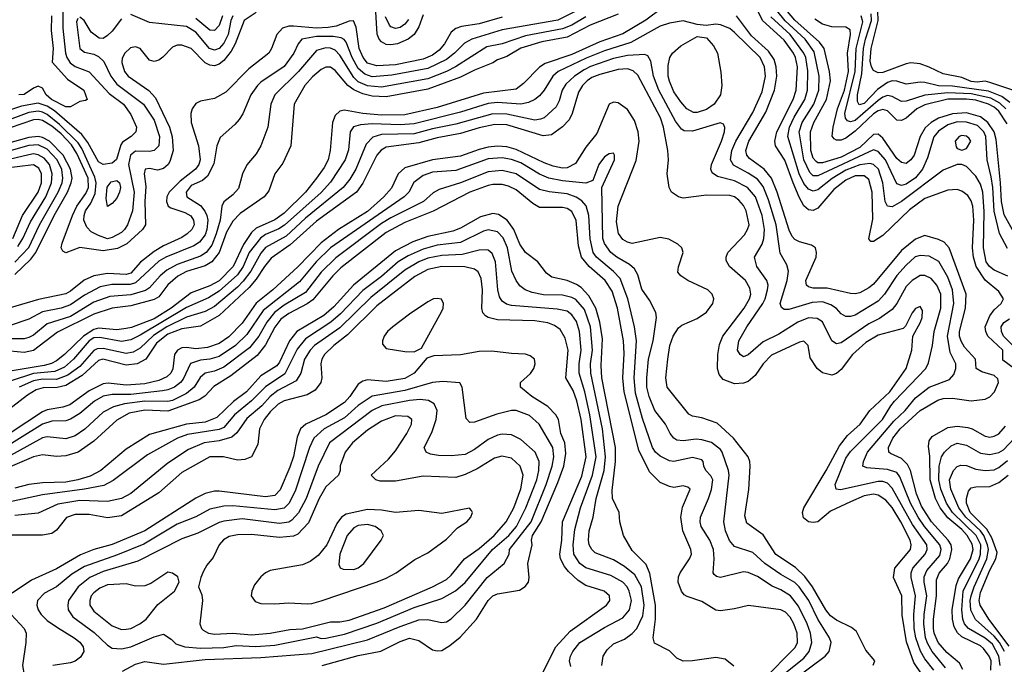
# Model space of a CAD drawing. Header units: inches. Extents: x 1793402 to 1900366, y 320852 to 470679.
# Tile 421 of 604: x 1840571 to 1844813, y 453995 to 456774. Entities that reach past the tile are written whole.
import ezdxf

# ---------------------------------------------------------------- set-up
doc = ezdxf.new("R2010")
doc.units = ezdxf.units.IN
doc.header["$MEASUREMENT"] = 0
doc.layers.add('B8445', color=7, linetype='Continuous')

msp = doc.modelspace()

# ---------------------------------------------------------------- linework, layer by layer
at = {"layer": 'B8445', "color": 4}
for points, elevation in [([(1843410, 456877.2), (1843268.4, 456771.6), (1843170, 456712.4), (1843070, 456677.6), (1842950, 456623.1), (1842834.8, 456585.2), (1842810, 456569.5), (1842742, 456498), (1842710, 456474), (1842570, 456457.2), (1842370, 456394.5), (1842230, 456363.1), (1842130, 456361.6), (1842049.8, 456369.8), (1841970, 456384.2), (1841950, 456379.5), (1841930, 456361.2), (1841918.4, 456330), (1841908.4, 456210), (1841899.5, 456170), (1841883, 456137), (1841850.4, 456090), (1841803.1, 456030), (1841710, 455939.7), (1841670, 455911), (1841590, 455874.7), (1841570, 455855.8), (1841534.8, 455805.2), (1841490.2, 455710), (1841430, 455648.6), (1841390, 455626.4), (1841310, 455596.9), (1841223.6, 455530), (1841150, 455484), (1841053, 455447), (1841030, 455442.2), (1840990, 455437.2), (1840910, 455443.5), (1840890, 455439), (1840845.5, 455410), (1840764.2, 455330), (1840730, 455302.7), (1840708.6, 455291.4), (1840677.2, 455282.8), (1840530, 455259.3)], 364), ([(1842310, 456795.1), (1842290, 456742.7), (1842270.4, 456710), (1842244.9, 456690), (1842198.8, 456670), (1842170, 456664.7), (1842150, 456666.9), (1842130, 456678.4), (1842120.5, 456690), (1842111.1, 456711.1), (1842103.7, 456830)], 336), ([(1844855.3, 455270), (1844806.3, 455306.3), (1844806.6, 455350), (1844742.4, 455410), (1844733, 455430), (1844731.2, 455450), (1844750, 455498), (1844770, 455523.8), (1844799.3, 455550), (1844809.3, 455570), (1844790, 455602.7), (1844730, 455651.5), (1844692.1, 455710), (1844680.8, 455750), (1844676.1, 455790), (1844682.3, 455910), (1844676.9, 455970), (1844670, 455993.2), (1844656.4, 456016.4), (1844630, 456035.1), (1844610, 456042), (1844570, 456038.4), (1844470, 456003.5), (1844405.3, 455954.7), (1844290, 455842.9), (1844250, 455817.2), (1844238, 455818), (1844229.3, 455829.3), (1844246.1, 455913.9), (1844244.4, 456030), (1844230, 456085.2), (1844210, 456100.5), (1844170, 456100.4), (1844130, 456082.2), (1844078.3, 456041.7), (1844010, 455961.6), (1843990, 455951.6), (1843970, 455954), (1843950, 455972), (1843929, 456009), (1843903.5, 456070), (1843868.1, 456168.1), (1843828, 456230), (1843825.1, 456250), (1843832.4, 456290), (1843903.5, 456430), (1843916.8, 456470), (1843921.4, 456570), (1843913.3, 456610), (1843904.2, 456630), (1843865.1, 456685.1), (1843771, 456770), (1843730, 456855.6)], 356), ([(1844862.8, 455842.8), (1844811.9, 455931.9), (1844800.7, 455990), (1844797, 456070), (1844777.5, 456257.5), (1844769.8, 456290), (1844742.3, 456330), (1844710, 456354.6), (1844650, 456371.5), (1844590, 456367.9), (1844530, 456348.7), (1844497.6, 456330), (1844472, 456308), (1844450.3, 456270), (1844424.4, 456190), (1844410, 456169.4), (1844390, 456154.5), (1844370, 456157.6), (1844350, 456175.6), (1844290, 456263.6), (1844270, 456279.7), (1844250, 456278.9), (1844190, 456222.2), (1844110, 456181), (1844030, 456156.8), (1844010, 456157.4), (1844002.5, 456162.5), (1843990, 456177), (1843979.8, 456210), (1843978, 456290), (1843992, 456330), (1844046.6, 456430), (1844063.9, 456510), (1844059.8, 456550), (1844036.9, 456650), (1844017, 456677), (1843911, 456771), (1843856.6, 456836.6)], 344), ([(1840756.5, 456810), (1840757.5, 456737.5), (1840767.9, 456630), (1840774.6, 456610), (1840788.4, 456588.4), (1840810, 456572), (1840870, 456548.2), (1840956.2, 456456.2), (1841018, 456410), (1841050, 456364.7), (1841074, 456310), (1841071, 456290), (1841051, 456270), (1841014.6, 456245.4), (1841006.1, 456233.9), (1840988.8, 456171.2), (1840970, 456155.6), (1840930, 456149.6), (1840910, 456160.7), (1840864, 456244), (1840839, 456279), (1840720.5, 456380.5), (1840690, 456400.3), (1840650, 456413.8), (1840579.3, 456400.7), (1840413.5, 456346.5)], 328), ([(1842990, 456822), (1842890, 456770.9), (1842650.2, 456729.8), (1842518.8, 456690), (1842486.9, 456673.1), (1842444.4, 456630), (1842410, 456602.6), (1842330, 456563.1), (1842173.9, 456533.9), (1842090, 456527.4), (1842058.7, 456538.7), (1842030, 456563), (1842003.9, 456610), (1841977, 456677), (1841968.5, 456688.5), (1841955.6, 456695.6), (1841920.9, 456700.9), (1841850, 456701.4), (1841787.3, 456690), (1841770.5, 456670), (1841752.7, 456630), (1841710, 456572), (1841610, 456504.5), (1841595.5, 456490), (1841567.3, 456450), (1841532.8, 456367.2), (1841516.8, 456343.2), (1841498.5, 456321.5), (1841434.4, 456265.6), (1841420.7, 456230), (1841407.3, 456152.7), (1841380.9, 456099.1), (1841359.3, 456080.7), (1841310, 456058.4), (1841288, 456030), (1841291, 456010), (1841350, 455972.7), (1841369.1, 455949.1), (1841377.4, 455930), (1841381.5, 455910), (1841378, 455870), (1841370, 455847), (1841345.8, 455814.2), (1841321, 455799), (1841200.7, 455750), (1841170, 455732.8), (1841070, 455639.2), (1841047.3, 455632.7), (1840968.1, 455631.9), (1840918, 455622), (1840850, 455586.9), (1840790, 455544), (1840750, 455529.7), (1840670, 455514), (1840610, 455483.6), (1840530, 455455.4)], 348), ([(1841590, 456804.7), (1841537.6, 456770), (1841499, 456670), (1841481.7, 456638.3), (1841450, 456598), (1841430, 456581.3), (1841410, 456574.7), (1841390, 456578), (1841370, 456588), (1841310, 456649.5), (1841270, 456664.5), (1841250, 456664.5), (1841230, 456655.1), (1841187.9, 456612.1), (1841170, 456599), (1841150, 456593.2), (1841130, 456599), (1841089.4, 456649.4), (1841070, 456656), (1841048.3, 456651.7), (1841024, 456630), (1841012.7, 456607.3), (1841010.5, 456589.5), (1841022.4, 456550), (1841039.1, 456530), (1841127.9, 456467.9), (1841156.5, 456436.5), (1841216.5, 456310), (1841228.1, 456268.1), (1841231.7, 456210), (1841217.5, 456162.5), (1841210.4, 456150), (1841190, 456131.8), (1841165.4, 456125.4), (1841130, 456132), (1841111.1, 456128.9), (1841108, 456110), (1841114.3, 456054.3), (1841110.2, 455990), (1841113.7, 455890), (1841100.5, 455870), (1841032, 455808), (1840992.3, 455787.7), (1840930, 455777.2), (1840830, 455792), (1840770, 455769.5), (1840756.5, 455776.5), (1840749.7, 455789.7), (1840754.5, 455810), (1840798.8, 455930), (1840816.8, 455970), (1840855.9, 456024.1), (1840868, 456050), (1840865.6, 456090), (1840817.6, 456197.6), (1840794.2, 456234.2), (1840750, 456281.6), (1840710, 456315), (1840670, 456339.8), (1840650, 456344.1), (1840630, 456342.2), (1840530, 456307.4)], 336), ([(1843150, 456796.8), (1843029.4, 456750.6), (1842930, 456698.2), (1842821.3, 456678.7), (1842730, 456651), (1842670, 456614.7), (1842630, 456600.7), (1842610, 456587.8), (1842530, 456555.8), (1842470, 456525.7), (1842330, 456474.5), (1842150, 456440.9), (1842090, 456443.5), (1842050, 456454), (1842010, 456471), (1841985.1, 456490), (1841930, 456554), (1841910, 456569.5), (1841890, 456569.6), (1841870, 456559.5), (1841832.7, 456527.3), (1841799.3, 456490), (1841753, 456410), (1841739.1, 456230), (1841704.1, 456155.9), (1841670.4, 456109.6), (1841644.1, 456035.9), (1841624, 456010), (1841521.4, 455938.6), (1841490, 455905.6), (1841461.5, 455858.5), (1841430, 455769.6), (1841398.7, 455730), (1841370, 455713.5), (1841290, 455688.6), (1841251.8, 455668.2), (1841210, 455631.5), (1841170, 455579.7), (1841150, 455567.2), (1841050, 455539.8), (1840970, 455531), (1840890, 455504.1), (1840733.7, 455426.3), (1840630, 455347.4), (1840590, 455339.3), (1840530, 455344.7)], 356), ([(1843010, 456785.3), (1842949.4, 456750.6), (1842910, 456734), (1842750, 456704.5), (1842650, 456669.7), (1842583.2, 456656.8), (1842448, 456570), (1842410, 456549.7), (1842330, 456519.3), (1842130, 456482.4), (1842070, 456487.9), (1842030, 456506.2), (1842010, 456524), (1841950, 456620.7), (1841930, 456641.6), (1841910, 456651.2), (1841890, 456652.8), (1841850, 456640.7), (1841772.4, 456550), (1841670.3, 456449.7), (1841653, 456410), (1841640.7, 456310), (1841610.5, 456229.5), (1841590, 456195.3), (1841550, 456148.7), (1841530.7, 456110), (1841513.2, 456046.8), (1841490, 456019), (1841450, 455988.7), (1841442, 455970), (1841434.3, 455910), (1841417.2, 455850), (1841398.5, 455801.5), (1841374, 455770), (1841350, 455755.1), (1841250, 455718.5), (1841205.7, 455694.3), (1841175.8, 455670), (1841130, 455617.6), (1841113, 455607), (1841050, 455587.2), (1840959.9, 455580.1), (1840890, 455556.4), (1840790, 455494.2), (1840690, 455463), (1840630, 455413.6), (1840610, 455403.6), (1840590, 455398.4), (1840530, 455398.3)], 352), ([(1842650, 456784), (1842550, 456755.1), (1842475.1, 456744.9), (1842450, 456736.2), (1842430, 456719.3), (1842401.3, 456670), (1842378.2, 456641.8), (1842350, 456621.1), (1842310, 456603.5), (1842190, 456579.8), (1842110, 456574.7), (1842070, 456586.9), (1842051.1, 456610), (1842034.2, 456650), (1842020.8, 456740.8), (1842009.4, 456769.4), (1841990, 456767.6), (1841934.4, 456745.6), (1841900.4, 456739.6), (1841850, 456737.8), (1841750, 456745.7), (1841730, 456745.1), (1841703.6, 456736.4), (1841679.1, 456710), (1841656.3, 456650), (1841644, 456630), (1841557.7, 456562.3), (1841459, 456461), (1841410, 456434.5), (1841350, 456422.7), (1841330, 456412.7), (1841314, 456390), (1841308, 456370), (1841310.4, 456330), (1841341.1, 456230), (1841348.8, 456170), (1841342.6, 456150), (1841328.5, 456130), (1841262.5, 456077.5), (1841214.9, 456030), (1841204.6, 456010), (1841204.2, 455990), (1841210.3, 455970.3), (1841222.4, 455962.4), (1841282.7, 455942.8), (1841308.6, 455928.6), (1841320.5, 455910), (1841323, 455890), (1841312.7, 455870), (1841293, 455850), (1841270, 455835.1), (1841190, 455798.5), (1841150, 455775.1), (1841091.1, 455728.9), (1841050, 455681.3), (1841030, 455675.4), (1840950, 455679.7), (1840890.2, 455669.8), (1840849.1, 455650.9), (1840790, 455603.5), (1840770, 455592.8), (1840652.7, 455567.3), (1840530, 455532.3)], 344), ([(1840707.7, 456790), (1840706.6, 456726.6), (1840715.6, 456650), (1840710.5, 456590.5), (1840777.4, 456517.4), (1840846.8, 456470), (1840862, 456430), (1840855.3, 456424.7), (1840830, 456420.9), (1840790, 456397.6), (1840770, 456397.4), (1840707.8, 456430), (1840685.6, 456450), (1840670, 456479), (1840650, 456486.6), (1840630, 456478.4), (1840590, 456451.5), (1840568, 456450)], 324), ([(1841010, 456777.2), (1840970, 456724), (1840950, 456705.2), (1840930, 456693.2), (1840913.6, 456693.6), (1840879.3, 456719.3), (1840848.7, 456770), (1840830, 456784)], 332), ([(1841489.1, 456790), (1841480.8, 456770), (1841469.1, 456710), (1841450, 456671.8), (1841430, 456649.6), (1841410, 456642.4), (1841388.8, 456648.8), (1841330, 456720.5), (1841290, 456743.6), (1841130, 456761.2), (1841050, 456796)], 332), ([(1841444.7, 456790), (1841430, 456749.3), (1841410, 456727.3), (1841390, 456727.8), (1841330, 456778.5)], 328), ([(1842245.9, 456774.1), (1842230, 456754), (1842210, 456739.6), (1842190, 456735.6), (1842170, 456742.9), (1842163.6, 456750), (1842146.5, 456786.5)], 332), ([(1844633.7, 453973.7), (1844620.4, 454000.4), (1844565.6, 454045.6), (1844528.4, 454090), (1844510.9, 454130), (1844507.8, 454150), (1844507.7, 454190), (1844520.3, 454290), (1844520.3, 454359.7), (1844532.5, 454387.5), (1844568.4, 454430), (1844578.7, 454450), (1844587.4, 454490), (1844583.5, 454510), (1844571.1, 454530), (1844499.8, 454610), (1844456.9, 454676.9), (1844434.8, 454730), (1844408.5, 454830), (1844396.6, 454856.6), (1844370, 454882.4), (1844323.3, 454903.3), (1844316, 454910), (1844314, 454930), (1844332.8, 454970), (1844364, 455010), (1844450, 455088.8), (1844526.6, 455133.4), (1844550, 455140.3), (1844590, 455142), (1844670.4, 455130.4), (1844730, 455137.6), (1844750, 455148.5), (1844771.1, 455170), (1844788.4, 455210), (1844785.1, 455225.1), (1844770, 455239.8), (1844716.6, 455256.6), (1844691.8, 455270), (1844689.6, 455310), (1844641.8, 455361.8), (1844627.6, 455387.6), (1844620.4, 455410), (1844619.8, 455430), (1844646, 455530), (1844648.4, 455590), (1844575.1, 455790), (1844554.3, 455814.3), (1844530, 455827), (1844470, 455842.9), (1844430, 455827.6), (1844370, 455778.7), (1844250, 455634), (1844230, 455617.6), (1844190, 455596.2), (1844170, 455591.8), (1844150, 455593.6), (1844050, 455616.3), (1843990, 455617), (1843970, 455622.7), (1843961.2, 455630), (1843958, 455650), (1844002, 455750), (1844003.7, 455770), (1843999, 455790), (1843982.5, 455802.5), (1843930, 455815.6), (1843910, 455827), (1843899.5, 455839.5), (1843885.8, 455865.8), (1843834.2, 456030), (1843809.7, 456090), (1843778.7, 456130), (1843714.8, 456174.7), (1843703.6, 456190), (1843699.7, 456210), (1843712.6, 456250), (1843785.4, 456374.6), (1843822.7, 456470), (1843833.3, 456530), (1843829.8, 456570), (1843821.4, 456601.4), (1843797.7, 456637.7), (1843724.2, 456704.2), (1843659.7, 456790)], 364), ([(1844828.2, 455668.2), (1844770, 455693.6), (1844749.6, 455710), (1844735.1, 455730), (1844723.1, 455790), (1844726.5, 455946.5), (1844720.4, 456030), (1844710, 456065.2), (1844690, 456099.3), (1844650, 456141.2), (1844630, 456149.2), (1844610, 456149.2), (1844550, 456124.5), (1844370, 455989.7), (1844330, 455967), (1844310, 455969.3), (1844299.6, 455990), (1844289.8, 456070), (1844271, 456130), (1844250, 456149.7), (1844234.2, 456154.2), (1844190, 456147.8), (1844130, 456124.4), (1844070.9, 456089.1), (1844010, 456039.7), (1843990, 456035.1), (1843970, 456042.9), (1843950, 456067.3), (1843928.8, 456110), (1843880.4, 456270), (1843887.6, 456310), (1843907.1, 456352.9), (1843953.5, 456430), (1843964.8, 456470), (1843967.2, 456552.8), (1843958.7, 456610), (1843949.8, 456629.8), (1843890, 456709.7), (1843806.6, 456786.6)], 352), ([(1844827.3, 455787.3), (1844792.7, 455852.7), (1844768.9, 455948.9), (1844763.1, 456050), (1844756.9, 456096.9), (1844739.1, 456170), (1844732.9, 456270), (1844724.8, 456290), (1844697, 456317), (1844650, 456331.9), (1844610, 456332.8), (1844570, 456321), (1844530, 456293.3), (1844510, 456269.2), (1844481.8, 456178.2), (1844460.3, 456130), (1844430, 456091.6), (1844390, 456065.1), (1844370, 456059.6), (1844350, 456066.6), (1844301.7, 456170), (1844270, 456206), (1844250, 456213), (1844010, 456101.1), (1843990, 456101.3), (1843974.7, 456114.7), (1843949.8, 456170), (1843929.8, 456290), (1843942.3, 456330), (1843992.1, 456410), (1844014.5, 456470), (1844015.6, 456530), (1843994.5, 456634.5), (1843955.6, 456690), (1843869.3, 456769.3), (1843833, 456813)], 348), ([(1844819.8, 456390), (1844794.2, 456414.2), (1844754.9, 456434.9), (1844670, 456453.8), (1844570, 456459.1), (1844471.1, 456448.9), (1844390, 456422.4), (1844370, 456421.6), (1844330, 456442.4), (1844310, 456446.6), (1844290, 456440.4), (1844270, 456425.3), (1844170, 456338.5), (1844150, 456333), (1844138, 456338), (1844128.7, 456348.7), (1844125.6, 456370), (1844171.2, 456550), (1844175.4, 456650), (1844204, 456764), (1844196.9, 456790)], 332), ([(1844837.3, 456417.3), (1844802.8, 456442.8), (1844745, 456465), (1844590, 456487.7), (1844529, 456489), (1844470, 456503), (1844450, 456504.7), (1844390, 456495.1), (1844350, 456508), (1844330, 456509.7), (1844310, 456503.5), (1844267, 456473), (1844210, 456413), (1844187.2, 456407.2), (1844181, 456421), (1844180.9, 456450), (1844199.3, 456540.7), (1844206.8, 456650), (1844215, 456690), (1844241, 456770), (1844239.2, 456799.2)], 328), ([(1844849.8, 456469.8), (1844750, 456503), (1844730, 456508), (1844695.8, 456504.2), (1844670, 456507.2), (1844630, 456524.7), (1844550, 456539.6), (1844489.7, 456569.7), (1844450, 456582.9), (1844410, 456587), (1844390, 456583.7), (1844290, 456546.3), (1844270, 456545.1), (1844250, 456555.1), (1844240.5, 456570), (1844235.2, 456595.2), (1844239.3, 456650), (1844269.9, 456770), (1844268.4, 456810)], 324), ([(1840821.4, 456778.6), (1840816, 456764), (1840830.8, 456650), (1840850, 456634), (1840890, 456624.9), (1840910, 456614.8), (1840932.9, 456592.9), (1840963.7, 456530), (1840990, 456496.4), (1841103.8, 456410), (1841150, 456340.7), (1841173.4, 456270), (1841170.4, 456230), (1841150.8, 456210), (1841130, 456206), (1841070, 456206.3), (1841048.9, 456190), (1841040.2, 456150), (1841064.2, 456030), (1841057, 455950), (1841036, 455890), (1841023.1, 455870), (1841010, 455856.9), (1840970, 455835.6), (1840950, 455829.7), (1840910, 455843.6), (1840879.7, 455859.7), (1840860.1, 455880.1), (1840848, 455910), (1840848.2, 455930), (1840854.7, 455950), (1840877, 455983), (1840895.7, 456024.3), (1840900.7, 456070), (1840895.2, 456095.2), (1840838.7, 456218.7), (1840823.3, 456243.3), (1840742.6, 456322.6), (1840690, 456365.3), (1840670, 456375.7), (1840650, 456379.8), (1840610, 456373.3), (1840491.4, 456328.6)], 332), ([(1844560.3, 453980.3), (1844501.7, 454050), (1844483.1, 454083.1), (1844474, 454110), (1844466.8, 454170), (1844467.6, 454210), (1844478.7, 454290), (1844467.4, 454350), (1844467.6, 454372.4), (1844480, 454400), (1844535.3, 454464.7), (1844541, 454490), (1844535.6, 454510), (1844469.2, 454589.2), (1844442, 454630), (1844408.7, 454690), (1844363.5, 454803.5), (1844350, 454821.6), (1844310, 454835.4), (1844221.5, 454841.5), (1844204, 454850), (1844206, 454870), (1844224.2, 454910), (1844337.1, 455042.9), (1844386.3, 455090), (1844430, 455144.4), (1844490, 455190.4), (1844576.9, 455223.1), (1844595.3, 455244.7), (1844604.5, 455270), (1844603.7, 455290), (1844579.7, 455339.7), (1844568.4, 455410), (1844595.4, 455550), (1844589.8, 455609.8), (1844570, 455663.7), (1844530.9, 455730.9), (1844490, 455754), (1844450, 455757.6), (1844429, 455751), (1844390, 455716.2), (1844350, 455671.8), (1844296.4, 455590), (1844270, 455560.7), (1844170, 455500.7), (1844150, 455494.5), (1844130, 455495.1), (1844110, 455506), (1844089.6, 455529.6), (1844065.3, 455545.3), (1844030, 455557.4), (1843985.8, 455554.2), (1843884.8, 455524.8), (1843864.5, 455524.5), (1843852.5, 455532.5), (1843847.3, 455550), (1843876.9, 455650), (1843883.7, 455690), (1843876.6, 455716.6), (1843847.8, 455767.8), (1843829.8, 455890), (1843797.8, 455997.8), (1843774.2, 456054.2), (1843750, 456085.6), (1843710, 456112.8), (1843646.2, 456146.2), (1843633.3, 456170), (1843639.7, 456210), (1843656.9, 456250), (1843730, 456373.4), (1843770, 456462.8), (1843784, 456530), (1843780.4, 456570), (1843761.3, 456610), (1843650, 456718.4), (1843630, 456736.2), (1843590, 456752), (1843570, 456754.5), (1843529, 456749), (1843490, 456753.2), (1843430, 456769.3), (1843370, 456758.4), (1843330, 456745.6), (1843204.1, 456675.9), (1843090, 456639.2), (1843011.7, 456608.3), (1842890.6, 456550), (1842868.4, 456530), (1842830.5, 456470), (1842810, 456446), (1842790, 456429.4), (1842763.4, 456416.6), (1842730, 456409.7), (1842630, 456416.8), (1842590, 456412.1), (1842470, 456375.6), (1842270, 456324.2), (1842210, 456319.8), (1842090, 456325.1), (1842039.5, 456320.5), (1842008.8, 456311.2), (1841995.5, 456290), (1841987.3, 456212.7), (1841973.4, 456170), (1841910, 456074), (1841870, 456028.2), (1841712.3, 455887.7), (1841687.7, 455872.3), (1841630, 455847.2), (1841608.6, 455831.4), (1841559.6, 455770), (1841533.6, 455710), (1841510, 455674.3), (1841430, 455603.1), (1841384.6, 455575.4), (1841290, 455533.1), (1841090, 455413.3), (1841050, 455394), (1841010, 455386), (1840916.3, 455403.7), (1840890, 455402), (1840870, 455389.7), (1840803.1, 455310), (1840763.5, 455276.5), (1840722.3, 455257.7), (1840630, 455249.1), (1840530, 455216.4)], 368), ([(1844824.8, 456324.8), (1844790, 456379.2), (1844770, 456396.8), (1844745.6, 456410), (1844690, 456427.1), (1844650, 456431.1), (1844570, 456431.2), (1844470, 456406.8), (1844435.8, 456390), (1844390, 456349.6), (1844370, 456339.6), (1844350, 456340.7), (1844310, 456380.5), (1844290, 456387.1), (1844270, 456380.9), (1844250, 456367.9), (1844170, 456293.1), (1844130, 456263.1), (1844110, 456254.3), (1844090, 456254), (1844080.7, 456260.7), (1844071.6, 456271.6), (1844075.1, 456310), (1844094, 456390), (1844123.9, 456470), (1844141.8, 456550), (1844137.4, 456630), (1844150.9, 456710), (1844149.4, 456730), (1844130, 456741.3), (1844070, 456742.8), (1844030, 456754.2), (1843996.2, 456776.2)], 336), ([(1844509.7, 453970), (1844470, 454019.6), (1844451.5, 454051.5), (1844431.9, 454110), (1844425.3, 454150), (1844422.7, 454210), (1844431, 454290), (1844411.1, 454370), (1844411.3, 454390), (1844418.7, 454410), (1844471.6, 454470), (1844480.5, 454490), (1844479.7, 454510), (1844418, 454598), (1844330, 454754.5), (1844310, 454776.3), (1844290, 454783.1), (1844270, 454783.5), (1844107.2, 454747.2), (1844089, 454750), (1844083.7, 454770), (1844130, 454884), (1844150, 454912.7), (1844288, 455050), (1844323.6, 455110), (1844340.5, 455130), (1844475.1, 455270), (1844485.8, 455294.2), (1844503.6, 455370), (1844511.3, 455430), (1844539.7, 455530), (1844539.1, 455590), (1844522.4, 455630), (1844498.2, 455658.2), (1844470, 455671.8), (1844450, 455671.6), (1844416.3, 455650), (1844390, 455623.7), (1844350.2, 455549.8), (1844330, 455524.5), (1844274.7, 455485.3), (1844230, 455463), (1844110, 455380.9), (1844090, 455376), (1844070, 455389), (1844030, 455472), (1844006.3, 455486.3), (1843970, 455488), (1843924, 455470), (1843841.1, 455418.9), (1843774.6, 455385.4), (1843710, 455329.2), (1843690, 455321.2), (1843675.3, 455330), (1843663.7, 455350), (1843669.5, 455390), (1843703.6, 455450), (1843773, 455550), (1843783, 455570), (1843793.3, 455610), (1843795.6, 455630), (1843789.6, 455650), (1843746.6, 455710), (1843737.2, 455750), (1843770, 455806), (1843776.9, 455830), (1843780.5, 455870), (1843769.7, 455930), (1843740.5, 456010), (1843707.3, 456050), (1843650, 456079.7), (1843578, 456098), (1843554.2, 456114.2), (1843549.4, 456130), (1843551.8, 456150), (1843595.1, 456250), (1843607, 456290), (1843609.2, 456309.2), (1843603.1, 456323.1), (1843588.9, 456328.9), (1843470, 456293.6), (1843434, 456294), (1843421.7, 456301.7), (1843395.8, 456335.8), (1843324.4, 456470), (1843301.1, 456530), (1843290, 456595.3), (1843277.2, 456617.2), (1843264.1, 456624.1), (1843190, 456619.1), (1843130, 456606), (1843030, 456572), (1843002.3, 456557.7), (1842961.6, 456530), (1842923.6, 456496.4), (1842908.5, 456470), (1842895.8, 456424.2), (1842882.3, 456397.7), (1842830.7, 456350), (1842815.1, 456344.9), (1842790, 456341.3), (1842670, 456366.2), (1842610, 456368.6), (1842450, 456323.9), (1842350, 456303.5), (1842270, 456281.4), (1842130, 456278.3), (1842092.9, 456267.1), (1842063.2, 456236.8), (1842018.7, 456130), (1841993.3, 456086.7), (1841964.9, 456050), (1841802, 455918), (1841718.9, 455841.1), (1841630, 455791.2), (1841610, 455767.6), (1841566.9, 455690), (1841533.9, 455646.1), (1841510, 455621), (1841410, 455537.2), (1841370, 455516), (1841290, 455491.9), (1841204.6, 455450), (1841147.3, 455412.7), (1841090, 455358), (1841059.7, 455340.3), (1841030, 455334.7), (1840930, 455356.8), (1840904.3, 455355.7), (1840890, 455348), (1840830, 455278.5), (1840778.4, 455241.6), (1840730, 455222.5), (1840670, 455224.2), (1840630, 455217.7), (1840568.2, 455190)], 372), ([(1844459.7, 453950), (1844422.9, 454002.9), (1844391.7, 454091.7), (1844372.7, 454207.3), (1844371.5, 454290), (1844336.2, 454370), (1844340.9, 454410), (1844409.6, 454490), (1844411.3, 454510), (1844406.9, 454530), (1844367.3, 454610), (1844330, 454671.5), (1844303.1, 454703.1), (1844270, 454724.7), (1844250, 454728.2), (1844210, 454721.1), (1844150, 454695.4), (1844064.6, 454655.4), (1844010, 454609.4), (1843990, 454606), (1843969.5, 454609.5), (1843947.3, 454627.3), (1843943.7, 454650), (1843949.5, 454670), (1844045.1, 454830), (1844102.4, 454937.6), (1844138.2, 454981.8), (1844192.3, 455030), (1844233.3, 455090), (1844320.4, 455170), (1844389.6, 455270), (1844414.5, 455350), (1844419, 455410), (1844452, 455470), (1844459.3, 455490), (1844460.4, 455520.4), (1844450, 455538), (1844430, 455528.7), (1844416, 455510), (1844387.5, 455452.5), (1844377.3, 455442.7), (1844270, 455413.3), (1844217.1, 455382.9), (1844158.4, 455330), (1844110, 455266.6), (1844090, 455249.4), (1844070, 455240.9), (1844030, 455252.3), (1844006.6, 455270), (1843976.6, 455316.6), (1843968.7, 455370), (1843950, 455388.7), (1843930, 455384), (1843810, 455327.3), (1843774.4, 455290), (1843740.3, 455239.7), (1843710, 455214.5), (1843690, 455207), (1843650, 455204.5), (1843602.4, 455222.4), (1843583.9, 455243.9), (1843577, 455270), (1843578.7, 455330), (1843585.9, 455374.1), (1843600.5, 455410), (1843692.8, 455530), (1843714.7, 455570), (1843720.5, 455590), (1843717.1, 455617.1), (1843698.4, 455650), (1843629.4, 455710), (1843615.1, 455735.1), (1843614.5, 455750), (1843622, 455770), (1843693.9, 455846.1), (1843707.3, 455870), (1843713.3, 455890), (1843701.6, 455950), (1843690, 455972.7), (1843670, 455995.1), (1843650, 456009.5), (1843630, 456016.2), (1843530, 456017.6), (1843430, 456004.5), (1843408.7, 456010), (1843379, 456030), (1843369.2, 456050), (1843361.2, 456110), (1843366.6, 456170), (1843362.9, 456210), (1843344.4, 456310), (1843332.4, 456350), (1843234.6, 456534.6), (1843213.7, 456553.7), (1843190, 456561.3), (1843150, 456559.1), (1843070, 456538), (1843036, 456524), (1843016.4, 456510), (1842996.4, 456490), (1842978.3, 456461.7), (1842952, 456370), (1842937.7, 456342.2), (1842910, 456312), (1842862.8, 456277.2), (1842826.4, 456273.6), (1842670, 456320.4), (1842617.8, 456322.2), (1842550, 456307.6), (1842470, 456283.1), (1842370, 456264.5), (1842290, 456242.4), (1842150, 456224.2), (1842129.1, 456210.9), (1842110, 456189.4), (1842050, 456069.4), (1842022.4, 456030), (1841850, 455906), (1841736.5, 455803.5), (1841654.8, 455745.2), (1841625.2, 455710), (1841590, 455654.7), (1841560, 455620), (1841430, 455498.3), (1841350, 455452.6), (1841270, 455441.4), (1841210, 455418), (1841160.4, 455379.6), (1841114.4, 455310), (1841077.3, 455290), (1841030, 455285.1), (1840929.3, 455310.7), (1840910, 455304.4), (1840839.7, 455240.3), (1840770, 455197.4), (1840731.8, 455188.2), (1840672.3, 455187.7), (1840642.3, 455177.7), (1840604.1, 455155.9), (1840401, 454999)], 376), ([(1844248.4, 453991.6), (1844255.3, 454010), (1844216, 454056), (1844176.6, 454136.6), (1844154.5, 454154.5), (1844090, 454185.6), (1844064.7, 454204.7), (1844043.5, 454230), (1843986.9, 454330), (1843953.8, 454373.8), (1843913.1, 454413.1), (1843828.8, 454468.8), (1843773.9, 454553.9), (1843704.2, 454604.2), (1843695.1, 454635.1), (1843711.9, 454748.1), (1843718.4, 454850), (1843717, 454870), (1843709.3, 454890), (1843646.6, 454970), (1843575.4, 455035.4), (1843510, 455058.4), (1843470, 455064.5), (1843453.8, 455073.8), (1843360.9, 455190), (1843355.1, 455230), (1843363.7, 455310), (1843372.3, 455370), (1843386.6, 455410), (1843410, 455446), (1843423.3, 455456.7), (1843490, 455485.5), (1843530, 455513.4), (1843557, 455550), (1843562, 455570), (1843555.1, 455590), (1843536, 455610), (1843449, 455650), (1843419, 455670), (1843406, 455686), (1843408.9, 455708.9), (1843429.2, 455770), (1843424, 455790), (1843406.8, 455806.8), (1843367.2, 455827.2), (1843330, 455835.1), (1843209.6, 455809.6), (1843190, 455814.5), (1843170, 455826.6), (1843151.5, 455851.5), (1843143, 455903), (1843149.7, 455970.3), (1843226.8, 456166.8), (1843239.7, 456250), (1843236.3, 456290), (1843219.5, 456339.5), (1843190, 456386), (1843150, 456415.1), (1843130, 456418), (1843110, 456409), (1843057.5, 456282.5), (1843010, 456223.7), (1842965.7, 456154.3), (1842930, 456135.1), (1842910, 456134.3), (1842870, 456142), (1842830, 456156.9), (1842710, 456214.7), (1842670, 456226), (1842630, 456228.6), (1842590, 456224.7), (1842550, 456214.5), (1842470, 456185.7), (1842350, 456169.7), (1842230, 456134.7), (1842201.6, 456110), (1842172.3, 456047.7), (1842140.4, 456010), (1842070, 455947.2), (1841944.4, 455870), (1841870, 455812.6), (1841770, 455708), (1841662, 455610), (1841590, 455552.2), (1841530, 455466), (1841472.6, 455407.4), (1841430, 455378.3), (1841379.7, 455360.3), (1841330, 455355.6), (1841290, 455361), (1841270, 455359.1), (1841250.6, 455350), (1841237.6, 455330), (1841231.4, 455268.6), (1841222.4, 455250), (1841205.5, 455234.5), (1841170, 455219.1), (1841110, 455203.8), (1841030, 455198.4), (1840952.9, 455207.1), (1840930, 455204.7), (1840870, 455174.5), (1840786.4, 455113.6), (1840756.4, 455103.6), (1840690, 455092.4), (1840670, 455084), (1840464.9, 454950)], 384), ([(1840550, 455675.6), (1840618.4, 455741.6), (1840640.4, 455770), (1840720.3, 455930), (1840776.5, 456030), (1840793.1, 456070), (1840796.8, 456090), (1840789.8, 456130), (1840757.7, 456190), (1840699.1, 456250), (1840670, 456266), (1840650, 456270.7), (1840610, 456266.2), (1840450, 456220.7)], 344), ([(1840550, 455728.9), (1840610, 455792.4), (1840656.4, 455890), (1840736.8, 456030), (1840753.6, 456070), (1840756.8, 456090), (1840752.2, 456127.8), (1840732.7, 456170), (1840690, 456216.1), (1840650, 456233.6), (1840610, 456230.7), (1840452.8, 456187.2)], 348), ([(1843906, 453930), (1844042, 454030), (1844058, 454050), (1844066.6, 454090), (1844059.5, 454110), (1844010, 454189.4), (1843971, 454270), (1843929.6, 454330), (1843910, 454348), (1843850, 454382.4), (1843782, 454430), (1843730, 454478), (1843650, 454502.7), (1843629.7, 454529.7), (1843612, 454570), (1843604.5, 454610), (1843627.6, 454810), (1843625.1, 454830), (1843597.6, 454910), (1843590, 454920.9), (1843551.2, 454951.2), (1843510, 454962.9), (1843485.4, 454965.4), (1843430, 454958.4), (1843402, 454962), (1843389.6, 454969.6), (1843373.2, 454990), (1843352.7, 455030), (1843307.6, 455090), (1843283, 455150), (1843273, 455190), (1843272.8, 455230), (1843280.5, 455310), (1843299.7, 455390), (1843315.1, 455490), (1843312.1, 455512.1), (1843284.8, 455564.8), (1843251.7, 455611.7), (1843233.8, 455673.8), (1843219.7, 455699.7), (1843198.6, 455718.6), (1843143.7, 455750), (1843118.4, 455770), (1843090, 455809.3), (1843083.5, 455830), (1843079, 456050), (1843133.2, 456170), (1843134, 456190), (1843130, 456198), (1843110, 456195.3), (1843090, 456182), (1843066, 456150), (1843039.8, 456080.2), (1843010.5, 456069.5), (1842910, 456078.5), (1842850.9, 456090.9), (1842810, 456108.2), (1842730, 456156.4), (1842690, 456171), (1842650, 456178.5), (1842590, 456174), (1842450, 456124), (1842350, 456115.8), (1842310, 456101.6), (1842268.7, 456071.3), (1842248, 456030), (1842228, 456010), (1841910, 455789.7), (1841848.8, 455730), (1841776.3, 455643.7), (1841620, 455520), (1841550, 455416.9), (1841501.3, 455370), (1841430, 455321.7), (1841390, 455311.1), (1841350, 455306.9), (1841307.6, 455292.4), (1841275.3, 455224.7), (1841264.4, 455210), (1841238, 455190), (1841210, 455177.7), (1841186.1, 455173.9), (1841050, 455158.8), (1840970, 455158.5), (1840930, 455151.1), (1840893, 455130), (1840830, 455076.9), (1840790, 455051.5), (1840770, 455044.7), (1840710, 455042.6), (1840670, 455029.7), (1840470, 454906.2)], 388), ([(1840563.5, 455796.5), (1840585.1, 455830), (1840617.7, 455902.3), (1840684.2, 456010), (1840708.7, 456070), (1840710.9, 456110), (1840699.8, 456150), (1840676.9, 456176.9), (1840650, 456190.9), (1840630, 456194.8), (1840610, 456191.8), (1840470, 456158.5)], 352), ([(1840540.9, 455830), (1840582.7, 455930), (1840650.8, 456030), (1840665.1, 456070), (1840665.4, 456110), (1840653.5, 456133.5), (1840630, 456148.2), (1840490, 456130.7)], 356), ([(1843850, 453942.6), (1843950, 454022), (1843973, 454050), (1843983.5, 454090), (1843977.4, 454130), (1843964, 454170), (1843926.7, 454246.7), (1843891.8, 454290), (1843850, 454316.3), (1843812.4, 454332.4), (1843750, 454373.6), (1843710, 454391.8), (1843690, 454394.5), (1843590, 454369.3), (1843573.2, 454373.2), (1843562.7, 454382.7), (1843559, 454390), (1843562.9, 454450), (1843559.6, 454490), (1843545.1, 454530), (1843507, 454590), (1843502.9, 454610), (1843503.6, 454630), (1843538.7, 454710), (1843551, 454749), (1843556.9, 454790), (1843548.2, 454808.2), (1843526.6, 454830), (1843518, 454850), (1843516, 454870), (1843510, 454876), (1843470, 454887.3), (1843390, 454869.6), (1843370, 454871.8), (1843330, 454891.8), (1843310, 454909.5), (1843297.6, 454930), (1843254.3, 455054.3), (1843223.6, 455163.6), (1843218.5, 455230), (1843228, 455390), (1843220.5, 455450), (1843191.3, 455570), (1843157.8, 455657.8), (1843130, 455687.8), (1843055.6, 455750), (1843042, 455770), (1843028.6, 455828.6), (1843022.6, 455930), (1843010.9, 455970.9), (1842993.1, 455993.1), (1842968.6, 456008.6), (1842930, 456022.6), (1842852.3, 456032.3), (1842810, 456042.4), (1842710, 456109.7), (1842650, 456123.5), (1842590, 456117.7), (1842470, 456071.1), (1842377.7, 456042.3), (1842353, 456027), (1842310.6, 455990), (1842170, 455919.7), (1842130, 455894.7), (1841932.7, 455747.3), (1841870, 455686), (1841802.2, 455597.8), (1841710, 455542.7), (1841668.8, 455511.2), (1841635.2, 455470), (1841601.7, 455410), (1841560.7, 455359.3), (1841450, 455275.4), (1841410, 455258.9), (1841370, 455249.6), (1841349.1, 455230.9), (1841322.4, 455190), (1841290, 455163.1), (1841230, 455132.2), (1841210, 455127.7), (1841110, 455129.8), (1841022.3, 455117.7), (1840974.5, 455105.5), (1840930, 455081.6), (1840851.5, 455008.5), (1840810, 454979.6), (1840770, 454967.6), (1840690, 454975.1), (1840670, 454971.3), (1840462.6, 454857.4)], 392), ([(1843772.4, 453927.6), (1843911.9, 454068.1), (1843922.4, 454090), (1843920.5, 454130), (1843906.3, 454170), (1843890, 454198), (1843870, 454219.5), (1843850, 454229.5), (1843710.9, 454249.1), (1843650, 454234), (1843590, 454225.2), (1843570, 454229.2), (1843510, 454266), (1843447.2, 454287.2), (1843434.5, 454294.5), (1843422.7, 454310), (1843407.3, 454350), (1843410, 454372), (1843416, 454390), (1843457.2, 454450), (1843465.2, 454470), (1843462.7, 454490), (1843427.8, 454570), (1843419.6, 454630), (1843426.8, 454673.2), (1843459, 454750), (1843450, 454759), (1843430, 454764), (1843390, 454757.2), (1843370, 454761.2), (1843330, 454779.3), (1843284.9, 454824.9), (1843239, 454919), (1843175.6, 455170), (1843169.8, 455230), (1843174.6, 455334.6), (1843172.3, 455390), (1843147.3, 455530), (1843123.5, 455603.5), (1843093, 455650), (1843024.7, 455710), (1842991.2, 455750), (1842979.1, 455799.1), (1842968.3, 455908.3), (1842950, 455946.6), (1842930, 455959.6), (1842910, 455964.2), (1842810, 455964.5), (1842782, 455982), (1842710, 456040.5), (1842676.6, 456056.6), (1842650, 456063.5), (1842610, 456064), (1842590, 456059.7), (1842510.8, 456030), (1842352.1, 455947.9), (1842230, 455899.2), (1842150, 455856.4), (1841955.3, 455704.7), (1841919.5, 455670), (1841833.9, 455566.1), (1841810, 455548.6), (1841730, 455507.4), (1841696.7, 455483.3), (1841670.9, 455449.1), (1841630, 455371.6), (1841593.9, 455326.1), (1841481.3, 455238.7), (1841407.1, 455192.9), (1841369.1, 455150.9), (1841344.3, 455135.7), (1841210, 455087), (1841110, 455090.8), (1841042.7, 455077.3), (1840990, 455047.8), (1840890, 454956.9), (1840822.8, 454910), (1840770, 454893.3), (1840730, 454891.5), (1840670, 454897.6), (1840630, 454889.7), (1840530, 454847.1)], 396), ([(1843648, 453988), (1843610, 454017), (1843570, 454024.2), (1843470, 454009.7), (1843429.6, 454009.6), (1843402.5, 454022.5), (1843370, 454053.2), (1843306, 454086), (1843300.9, 454110), (1843309.7, 454190.3), (1843310.9, 454250), (1843286.5, 454386.5), (1843270, 454426), (1843210, 454485.2), (1843172.7, 454550), (1843157.2, 454610), (1843153.2, 454650), (1843125.1, 454710), (1843124.2, 454744.2), (1843138.5, 454870), (1843137.6, 454930), (1843078.7, 455230), (1843076.6, 455283.4), (1843082.5, 455397.5), (1843070.9, 455470), (1843053.3, 455530), (1843023.6, 455583.6), (1842990, 455618.9), (1842970, 455632.6), (1842930, 455649.7), (1842864.2, 455664.2), (1842841.2, 455681.2), (1842804, 455730), (1842749.7, 455769.7), (1842726.4, 455806.4), (1842700.5, 455870), (1842671.8, 455910), (1842633.6, 455933.6), (1842610, 455938), (1842555.9, 455924.1), (1842470, 455874.7), (1842437.8, 455862.2), (1842330, 455839.2), (1842264.2, 455815.8), (1842190, 455776.9), (1842008.7, 455630), (1841924.1, 455535.9), (1841881.4, 455498.6), (1841765.3, 455430), (1841732.9, 455390), (1841690, 455297), (1841678.5, 455281.5), (1841610, 455238.3), (1841548.8, 455170), (1841492.6, 455127.4), (1841420.7, 455059.3), (1841370, 455038.7), (1841290, 455030.9), (1841130, 454985.6), (1841030, 454922.9), (1840920.5, 454830), (1840874.1, 454805.9), (1840821, 454790), (1840770, 454780.9), (1840670, 454777.7), (1840610, 454769.7), (1840550, 454754.5)], 404), ([(1843079.5, 453990), (1843085.2, 454030), (1843102, 454058), (1843130, 454084), (1843176.1, 454103.9), (1843210, 454127.7), (1843229.7, 454150.3), (1843255.3, 454204.7), (1843261, 454250), (1843249.8, 454329.8), (1843220.6, 454380.6), (1843176.3, 454416.3), (1843130, 454445.6), (1843050, 454476), (1843036, 454490), (1843025.1, 454510), (1843021.6, 454530), (1843024.7, 454570), (1843042.4, 454630), (1843054, 454710), (1843088.7, 454830), (1843094.8, 454890), (1843081.4, 455010), (1843032, 455250), (1843030.9, 455290), (1843038.7, 455350), (1843030.9, 455450), (1843004, 455524), (1842967.4, 455567.4), (1842950, 455576.9), (1842910, 455586.6), (1842828.4, 455588.4), (1842778.3, 455598.3), (1842749, 455610), (1842726.2, 455626.2), (1842710, 455649), (1842691.8, 455690), (1842672.6, 455790), (1842654.1, 455834.1), (1842630, 455859.6), (1842590, 455867.8), (1842570, 455862.4), (1842470, 455814), (1842370, 455801.5), (1842310, 455785.3), (1842244.2, 455755.8), (1842201.3, 455730), (1842130, 455666.9), (1842050, 455606.6), (1841953.7, 455506.3), (1841912, 455470), (1841802, 455398), (1841766.2, 455353.8), (1841713.3, 455246.7), (1841630, 455191.3), (1841569.4, 455130.6), (1841496.5, 455070), (1841450, 455015.8), (1841430, 455007.2), (1841293.5, 454986.5), (1841250.7, 454970), (1841122, 454898), (1840973.1, 454786.9), (1840934, 454766), (1840850.2, 454749.8), (1840670, 454725.4), (1840530, 454695.4)], 408), ([(1842945.6, 453985.6), (1842939.5, 454010), (1842944.5, 454030), (1842954, 454050), (1842984.5, 454090), (1843090, 454154.4), (1843170, 454195.5), (1843197.6, 454230), (1843206.3, 454270), (1843197.4, 454310), (1843187.6, 454330), (1843169.5, 454350), (1843117.8, 454377.8), (1843010, 454411.3), (1842983.6, 454430), (1842958.9, 454470), (1842955.4, 454510), (1842963.1, 454576.9), (1842987.1, 454670), (1843038.7, 454810), (1843054, 454890), (1843027.7, 455070), (1843005.3, 455170), (1842981.7, 455250), (1842981.7, 455290), (1842989.7, 455350), (1842983.1, 455430), (1842970, 455472.3), (1842950, 455502), (1842930, 455516.9), (1842886.7, 455526.7), (1842690, 455542.4), (1842668.2, 455548.2), (1842650, 455560.9), (1842638.7, 455578.7), (1842631.6, 455610), (1842620.5, 455730), (1842606, 455766), (1842590, 455780.9), (1842582, 455782), (1842550, 455779.6), (1842478, 455762), (1842390, 455758), (1842330, 455746.2), (1842290, 455729.7), (1842230, 455694), (1842083.9, 455576.1), (1841950, 455445.1), (1841841.3, 455370), (1841822.6, 455350), (1841798, 455310), (1841781.6, 455250), (1841762.9, 455217.1), (1841683.9, 455176.1), (1841650.3, 455150), (1841613.7, 455110), (1841550, 455055.1), (1841506.9, 454993.1), (1841485.4, 454974.6), (1841430, 454958.5), (1841366, 454950), (1841298.3, 454921.7), (1841210, 454862), (1841050, 454732), (1841010, 454709.6), (1840950, 454696.9), (1840830, 454701), (1840735.1, 454684.9), (1840650, 454647), (1840550, 454636.9)], 412), ([(1842810, 453932), (1842880.7, 454070), (1842942.3, 454137.8), (1843099, 454250), (1843113.2, 454270), (1843112.7, 454290), (1843088.7, 454310), (1843010, 454335.6), (1842977, 454357), (1842935.3, 454395.3), (1842917.6, 454417.6), (1842900.5, 454450), (1842898.3, 454470), (1842906.9, 454530), (1842909.7, 454610), (1842993.1, 454806.9), (1843011.9, 454890), (1842989.8, 455050), (1842970.7, 455130.7), (1842955.4, 455175.4), (1842924.7, 455230), (1842934, 455350), (1842921.5, 455401.4), (1842898.9, 455438.9), (1842875.6, 455455.6), (1842847, 455467), (1842790, 455475.8), (1842630, 455480.5), (1842589.7, 455489.7), (1842577.6, 455497.6), (1842567, 455510), (1842561.6, 455530), (1842564.7, 455610), (1842558.6, 455658.6), (1842546.3, 455686.3), (1842530, 455698.4), (1842488.2, 455708.2), (1842390.3, 455709.7), (1842330, 455696.4), (1842272.8, 455667.2), (1842110, 455539.7), (1841983.9, 455416.1), (1841924.4, 455370), (1841884.4, 455330), (1841872.4, 455310), (1841868.4, 455290), (1841872.7, 455230), (1841868, 455210), (1841843.4, 455176.6), (1841810, 455156.9), (1841710, 455131.2), (1841684, 455116), (1841650, 455084.2), (1841623.7, 455050), (1841603.8, 455010), (1841597.5, 454942.5), (1841570, 454889), (1841541.4, 454878.6), (1841510, 454875.1), (1841449.7, 454889.7), (1841390, 454889.6), (1841270, 454822.4), (1841170, 454735.1), (1841010, 454634.7), (1840950, 454626), (1840870, 454641.6), (1840810, 454641.6), (1840772.5, 454627.5), (1840730, 454573.2), (1840710, 454559.3), (1840670, 454552), (1840530, 454551.6)], 416), ([(1844849.7, 455370), (1844809.7, 455410), (1844800.5, 455430), (1844799.6, 455450), (1844811.2, 455468.8), (1844836, 455484)], 352), ([(1841874, 453990), (1842030, 454033.7), (1842127.6, 454052.4), (1842210, 454094.4), (1842250, 454107.7), (1842290, 454097.3), (1842350, 454057.3), (1842370, 454053), (1842390, 454055.5), (1842424.2, 454075.8), (1842468.3, 454111.7), (1842539.5, 454190), (1842590, 454270.7), (1842609.3, 454290), (1842630, 454299.1), (1842724.5, 454315.5), (1842749.5, 454330.5), (1842762.7, 454350), (1842766.6, 454370), (1842760.7, 454430), (1842778.7, 454510), (1842775.6, 454530), (1842781.1, 454550), (1842817.4, 454610), (1842890, 454779.1), (1842916, 454850), (1842923.3, 454903.3), (1842919.8, 454950), (1842902.6, 454990), (1842892.8, 455050), (1842881.6, 455070), (1842847, 455107), (1842777.2, 455150), (1842729, 455190), (1842729, 455210), (1842771.4, 455248.6), (1842786, 455270), (1842792.3, 455290), (1842789, 455310), (1842770, 455325.2), (1842750, 455332), (1842690, 455334.5), (1842605.4, 455345.4), (1842550, 455343.6), (1842470, 455329.6), (1842354.8, 455325.2), (1842325.4, 455314.6), (1842270.7, 455250), (1842230, 455226.9), (1842150, 455214), (1842070, 455220.9), (1842050, 455216), (1842030, 455202.7), (1841994, 455150), (1841970, 455124.2), (1841890, 455071.2), (1841804, 455030), (1841780.5, 455010), (1841765.8, 454974.1), (1841750.4, 454890.4), (1841734.8, 454845.2), (1841692.7, 454747.3), (1841670, 454723.6), (1841630, 454717.4), (1841430, 454741.3), (1841410, 454741.3), (1841370, 454731.5), (1841330, 454711.5), (1841110, 454571.1), (1840970, 454511.1), (1840890, 454489.7), (1840833.3, 454466.7), (1840730, 454406.3), (1840621.4, 454358.6), (1840538.5, 454301.5)], 424), ([(1841014.3, 453965.7), (1841070, 453995.8), (1841110, 454008.2), (1841190, 453996.4), (1841370, 454015.8), (1841610, 454024.9), (1841830, 454042.6), (1842070, 454100.3), (1842210, 454158.9), (1842290, 454186.4), (1842328.2, 454188.2), (1842390, 454176), (1842410, 454178.8), (1842430, 454190.8), (1842490, 454250.6), (1842585.1, 454370), (1842658, 454430), (1842679.5, 454470), (1842682, 454490), (1842774.5, 454610), (1842839.8, 454770), (1842865.7, 454850), (1842872.4, 454890), (1842867.8, 454930), (1842809.3, 455030), (1842767.9, 455067.9), (1842710, 455089.5), (1842690, 455089.5), (1842626.4, 455073.6), (1842530, 455039), (1842510, 455038), (1842495.3, 455055.3), (1842478, 455190), (1842468, 455208), (1842394.5, 455214.5), (1842350, 455209.6), (1842230, 455175.6), (1842090, 455151.2), (1842030, 455111.3), (1841970, 455058.3), (1841883, 455010), (1841838.4, 454970), (1841819.5, 454930), (1841758.4, 454741.6), (1841731.2, 454688.8), (1841710, 454667.8), (1841670, 454661.1), (1841490, 454678.3), (1841450, 454677.4), (1841390, 454663.6), (1841330, 454631.6), (1841250, 454598.9), (1841106.3, 454513.7), (1840993.1, 454466.9), (1840850, 454416.9), (1840796.4, 454383.6), (1840730, 454329.6), (1840678, 454302), (1840647.7, 454270), (1840644.9, 454250), (1840650.7, 454230), (1840664, 454210), (1840690, 454184.9), (1840733.5, 454153.5), (1840806, 454110), (1840830, 454090.6), (1840844, 454070), (1840846.8, 454050), (1840833.2, 454026.8), (1840810.5, 454009.5), (1840790, 454001.2), (1840714, 453990)], 428), ([(1844755.3, 453970), (1844756.4, 454010), (1844748.4, 454030), (1844723.9, 454063.9), (1844710, 454074.7), (1844630, 454114), (1844610.7, 454130.7), (1844596.8, 454156.8), (1844589.8, 454189.8), (1844588.9, 454230), (1844605.2, 454334.8), (1844616.2, 454363.8), (1844667.8, 454450), (1844678.4, 454490), (1844673.9, 454513.9), (1844652.7, 454550), (1844630, 454575.8), (1844570, 454626.2), (1844537.1, 454670), (1844516.5, 454710), (1844494.2, 454790), (1844492.3, 454892.2), (1844486.2, 454933.8), (1844490, 454958), (1844502.4, 454977.6), (1844570, 455016.4), (1844610, 455022), (1844655.4, 455015.4), (1844674.8, 455010), (1844730, 454979.3), (1844750, 454974.9), (1844770, 454978), (1844790, 454988.2), (1844818.7, 455021.3)], 356), ([(1844795.4, 453990), (1844789.8, 454030), (1844761.5, 454081.5), (1844730, 454108.7), (1844658.7, 454150), (1844641.7, 454170), (1844634.2, 454190), (1844629.8, 454230), (1844636.5, 454310), (1844704.1, 454450), (1844710.6, 454470), (1844712.1, 454510), (1844691.7, 454550), (1844590, 454649.8), (1844563.8, 454690), (1844540.3, 454750), (1844530.9, 454790), (1844532.4, 454850), (1844543.1, 454890), (1844555.1, 454910), (1844583.7, 454936.3), (1844610, 454948.4), (1844650, 454940.4), (1844710, 454906), (1844750, 454900.3), (1844790, 454908.7), (1844810, 454920.3), (1844856.4, 454970)], 352), ([(1844813.6, 454050), (1844792.9, 454090), (1844770, 454117.4), (1844688.9, 454188.9), (1844668.2, 454228.2), (1844666.2, 454270), (1844669.8, 454290), (1844683.5, 454330), (1844737.8, 454450), (1844744.5, 454490), (1844741.3, 454510), (1844724.9, 454550), (1844710.6, 454570), (1844647.1, 454630), (1844616.5, 454670), (1844582, 454750), (1844576.9, 454790), (1844594, 454830), (1844610, 454848), (1844625.6, 454854.4), (1844650, 454852.7), (1844690, 454837), (1844730, 454830.3), (1844770, 454834), (1844790, 454843.7), (1844826.6, 454873.4)], 348), ([(1844834.3, 454074.3), (1844747.1, 454190), (1844708.4, 454250), (1844704.2, 454270), (1844710, 454304.9), (1844750, 454400.5), (1844776.9, 454450), (1844782.7, 454477.3), (1844759.9, 454539.9), (1844737.5, 454577.5), (1844666, 454650), (1844649.8, 454690), (1844649.7, 454710.3), (1844658.4, 454741.6), (1844670, 454756.3), (1844690, 454760.5), (1844750, 454761.1), (1844790, 454778.7), (1844829.6, 454810)], 344), ([(1840534, 454210), (1840590.4, 454150.4), (1840598.8, 454130), (1840597.3, 454090), (1840583.1, 453990), (1840590.4, 453950), (1840631.8, 453810), (1840631.7, 453770), (1840621.8, 453698.2), (1840601.1, 453570), (1840585.1, 453514.9), (1840571.6, 453488.4), (1840550, 453473.6)], 424)]:
    msp.add_lwpolyline(points, dxfattribs=dict(at, elevation=elevation))
for points, elevation in [([(1843490, 456374), (1843474.2, 456374.2), (1843446, 456390), (1843419.4, 456419.4), (1843390, 456462.7), (1843370, 456509), (1843365.6, 456530), (1843364.4, 456575.6), (1843372, 456610), (1843383.7, 456630), (1843419.1, 456660.9), (1843490, 456701), (1843530, 456696), (1843560.9, 456660.9), (1843577.1, 456630), (1843592.5, 456547.5), (1843596.4, 456490), (1843590.4, 456450), (1843563, 456410), (1843530, 456386)], 368), ([(1844630, 456274.5), (1844618, 456270), (1844601, 456250), (1844605.2, 456225.2), (1844610, 456218), (1844630, 456211.3), (1844650, 456218), (1844669, 456250), (1844662, 456262), (1844650, 456272)], 352), ([(1840950, 455968.7), (1840943.3, 456003.3), (1840948.3, 456051.7), (1840965.4, 456074.6), (1840990, 456080.5), (1841000.5, 456070), (1841005.5, 456050), (1841001.6, 456030), (1840990, 456004), (1840970, 455982)], 328), ([(1842370, 455572.7), (1842354, 455570), (1842330, 455558), (1842250, 455504.5), (1842179.1, 455450), (1842156.3, 455430), (1842142, 455410), (1842134, 455390), (1842134.8, 455374.8), (1842150, 455356), (1842230, 455343), (1842270, 455342.8), (1842302, 455358), (1842390, 455518), (1842396, 455530), (1842397.2, 455550), (1842389, 455569)], 424), ([(1842296.1, 455136.1), (1842250, 455132.2), (1842131.3, 455108.7), (1842090, 455089.7), (1841906.4, 454950), (1841856.5, 454850), (1841804.6, 454710), (1841772.3, 454647.7), (1841743.7, 454616.3), (1841730, 454608), (1841690, 454602.6), (1841530, 454622), (1841450, 454612.8), (1841430, 454606.3), (1841338.9, 454561.1), (1841270, 454535.6), (1841080.6, 454439.4), (1840930, 454395.1), (1840873.4, 454370), (1840822.4, 454330), (1840781.6, 454270), (1840778, 454250), (1840780.5, 454230), (1840800.6, 454200.6), (1840892.5, 454132.5), (1840950, 454077.3), (1840970, 454064.9), (1841010, 454061.6), (1841049.7, 454070.3), (1841150, 454113.4), (1841190, 454124.7), (1841223.5, 454103.5), (1841244.1, 454084.1), (1841282, 454070), (1841350, 454064.6), (1841450, 454067.6), (1841504.2, 454075.8), (1841588.5, 454071.5), (1841670, 454077.8), (1841850, 454113.7), (1841870, 454107), (1841890, 454107.4), (1841970, 454125.3), (1842110, 454172.9), (1842270, 454240.9), (1842390, 454279.5), (1842448.5, 454311.5), (1842490, 454348.2), (1842608, 454490), (1842678.3, 454550), (1842711.1, 454590), (1842752.1, 454670), (1842799.1, 454790), (1842808.2, 454830), (1842809.6, 454869.6), (1842792, 454910), (1842730, 454964.5), (1842690, 454984.5), (1842650, 454987), (1842630, 454982.9), (1842590, 454963.6), (1842530, 454920.7), (1842490, 454899.5), (1842430, 454894.5), (1842375.5, 454895.5), (1842341.5, 454901.5), (1842322, 454910), (1842314, 454930), (1842346, 454994), (1842365.6, 455050), (1842369.5, 455090), (1842357.4, 455117.4), (1842332.8, 455132.8)], 432), ([(1842190, 455065.6), (1842130, 455043.6), (1842070, 455005.1), (1842004.9, 454950), (1841974, 454910), (1841951.3, 454851.3), (1841952, 454830), (1841944.7, 454810), (1841890, 454760.9), (1841861.1, 454710), (1841814.8, 454605.2), (1841770, 454555.6), (1841750, 454548), (1841690, 454542.6), (1841570, 454555.1), (1841510, 454553.6), (1841473.8, 454546.2), (1841448.8, 454531.2), (1841430.8, 454510), (1841404.5, 454455.5), (1841377.5, 454422.5), (1841363.4, 454396.6), (1841350.8, 454370), (1841341, 454330), (1841355.2, 454295.2), (1841359.1, 454270), (1841347.7, 454170), (1841354, 454150), (1841362, 454142), (1841384.7, 454130), (1841410, 454124.9), (1841489.7, 454130.3), (1841570, 454122.8), (1841650, 454128.9), (1841734.3, 454145.7), (1841790, 454147.6), (1841910, 454178.7), (1841950, 454178.7), (1841990, 454186.3), (1842141.4, 454238.6), (1842350, 454328.7), (1842410, 454361.6), (1842430, 454379.1), (1842487.6, 454450), (1842550, 454494.6), (1842614.7, 454550), (1842666.9, 454610), (1842699.7, 454670), (1842730, 454751.3), (1842739.7, 454810), (1842726.6, 454850), (1842690, 454883.7), (1842648.1, 454891.9), (1842616.1, 454883.9), (1842542.5, 454837.5), (1842490, 454813.3), (1842450, 454800.5), (1842310, 454806), (1842190, 454785.1), (1842124.5, 454784.5), (1842106, 454790), (1842086, 454810), (1842160.1, 454879.9), (1842190, 454914.8), (1842239.5, 454990), (1842259.3, 455030), (1842261.2, 455050), (1842243.7, 455063.7)], 436), ([(1842508.4, 454668.4), (1842390, 454646), (1842290, 454657.6), (1842190, 454649.6), (1842130, 454659.7), (1842070, 454662.6), (1841976.9, 454643.1), (1841958, 454630), (1841937.3, 454602.7), (1841894, 454510), (1841856.3, 454463.7), (1841821.8, 454438.2), (1841790, 454423.6), (1841650, 454399.3), (1841630.5, 454389.5), (1841610, 454372.7), (1841582, 454338), (1841570.5, 454310), (1841567.7, 454290), (1841586, 454266), (1841610, 454257.3), (1841670, 454255.5), (1841730, 454260.4), (1841810, 454255.8), (1841830, 454257), (1841870, 454268.7), (1842110.6, 454350.6), (1842150, 454366), (1842192.7, 454390), (1842273.6, 454446.4), (1842330, 454476), (1842410, 454534.8), (1842457, 454583), (1842497.2, 454610), (1842514, 454630), (1842522, 454650), (1842518, 454658)], 444), ([(1842070, 454597.6), (1842030, 454593), (1842010, 454582.9), (1841982.4, 454550), (1841950.7, 454470), (1841946, 454426), (1841951.3, 454411.3), (1841965.4, 454405.4), (1842010, 454404), (1842030, 454410.8), (1842053.2, 454430), (1842129, 454530), (1842138, 454550), (1842129, 454570), (1842102, 454590)], 448), ([(1841210, 454393.2), (1841136.3, 454343.7), (1841110, 454333.2), (1841070, 454332.7), (1841030, 454342), (1840950, 454337.6), (1840915.8, 454324.2), (1840890, 454303.7), (1840879.3, 454290), (1840872.7, 454270), (1840873.4, 454250), (1840890, 454224), (1840970, 454161.6), (1841010, 454146), (1841030, 454146.4), (1841050, 454150.4), (1841089.2, 454170), (1841116, 454190), (1841166.8, 454253.2), (1841238, 454310), (1841258, 454350), (1841252.9, 454372.9), (1841230, 454388.7)], 436)]:
    msp.add_lwpolyline(points, close=True, dxfattribs=dict(at, elevation=elevation))

doc.saveas('drawing.dxf')
